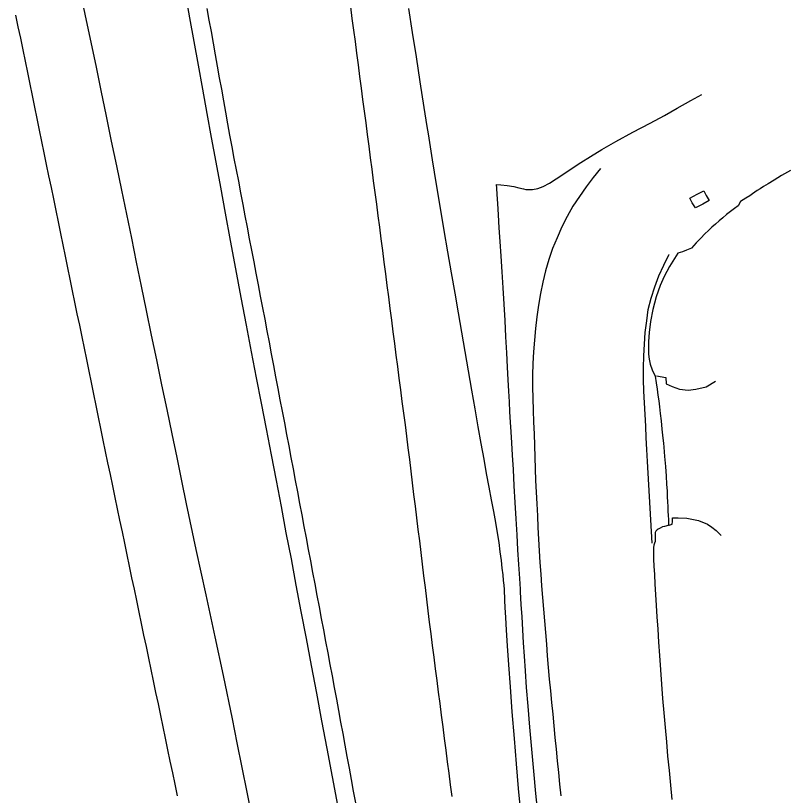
# Model space of a CAD drawing. Extents: x 1948091 to 1975253, y 787267 to 823306.
# Drawn here: x 1966744 to 1966909.3, y 788949.2 to 789115.5 of the extents above; entities that cross this region are included whole.
import ezdxf

# ---------------------------------------------------------------- set-up
doc = ezdxf.new("R2010")
doc.units = 0
for name, color, linetype in [('RD_EX_Conc', 7, 'Continuous'), ('RD_EX_Pavement_Markings', 7, 'Continuous'), ('RD_EX_Road', 7, 'Continuous')]:
    doc.layers.add(name, color=color, linetype=linetype)

msp = doc.modelspace()

# ---------------------------------------------------------------- linework, layer by layer
at = {"layer": 'RD_EX_Conc'}
for points in [[(1966880.76, 789038.65), (1966882.7, 789038.27), (1966882.8, 789036.98), (1966884.05, 789036.36), (1966885.66, 789035.8), (1966887.48, 789035.62), (1966889.15, 789035.81), (1966891.34, 789036.35), (1966893.35, 789037.54)], [(1966883.47, 789006.81), (1966884.05, 789007.02), (1966884.15, 789007.59), (1966884.17, 789008.34), (1966885.38, 789008.36), (1966887.2, 789008.28), (1966889.68, 789007.8), (1966891.65, 789007.02), (1966892.56, 789006.37), (1966893.47, 789005.67), (1966894.52, 789004.6)]]:
    msp.add_lwpolyline(points, dxfattribs=at)
at = {"layer": 'RD_EX_Pavement_Markings'}
for points in [[(1966784.79, 789117), (1966785.23, 789114.54), (1966785.67, 789112.08), (1966786.12, 789109.62), (1966786.56, 789107.16), (1966787, 789104.71), (1966787.44, 789102.25), (1966787.88, 789099.79), (1966788.32, 789097.33), (1966788.76, 789094.88), (1966789.2, 789092.42), (1966789.64, 789089.96), (1966790.09, 789087.5), (1966790.56, 789085.05), (1966791.03, 789082.6), (1966791.5, 789080.15), (1966791.97, 789077.7), (1966792.43, 789075.24), (1966792.9, 789072.79), (1966793.37, 789070.34), (1966793.84, 789067.89), (1966794.31, 789065.44), (1966794.78, 789062.98), (1966795.25, 789060.53), (1966795.72, 789058.08), (1966796.19, 789055.62), (1966796.65, 789053.17), (1966797.12, 789050.72), (1966797.59, 789048.26), (1966798.06, 789045.81), (1966798.52, 789043.35), (1966798.99, 789040.9), (1966799.46, 789038.45), (1966799.92, 789035.99), (1966800.39, 789033.54), (1966800.86, 789031.09), (1966801.32, 789028.63), (1966801.78, 789026.18), (1966802.25, 789023.72), (1966802.71, 789021.27), (1966803.17, 789018.82), (1966803.63, 789016.36), (1966804.1, 789013.91), (1966804.56, 789011.46), (1966805.02, 789009), (1966805.48, 789006.55), (1966805.95, 789004.09), (1966806.41, 789001.64), (1966806.87, 788999.18), (1966807.33, 788996.73), (1966807.8, 788994.28), (1966808.26, 788991.82), (1966808.72, 788989.37), (1966809.18, 788986.91), (1966809.65, 788984.46), (1966810.11, 788982), (1966810.57, 788979.55), (1966811.03, 788977.1), (1966811.5, 788974.64), (1966811.96, 788972.19), (1966812.42, 788969.73), (1966812.87, 788967.27), (1966813.33, 788964.82), (1966813.78, 788962.36), (1966814.23, 788959.9), (1966814.68, 788957.44), (1966815.13, 788954.99), (1966815.58, 788952.53), (1966816.03, 788950.07), (1966816.48, 788947.61)], [(1966837.12, 788948.93), (1966836.8, 788951.4), (1966836.47, 788953.88), (1966836.15, 788956.36), (1966835.83, 788958.84), (1966835.51, 788961.31), (1966835.19, 788963.79), (1966834.87, 788966.27), (1966834.55, 788968.75), (1966834.23, 788971.22), (1966833.91, 788973.7), (1966833.59, 788976.18), (1966833.27, 788978.66), (1966832.95, 788981.13), (1966832.64, 788983.61), (1966832.33, 788986.09), (1966832.03, 788988.57), (1966831.72, 788991.05), (1966831.42, 788993.53), (1966831.11, 788996.01), (1966830.81, 788998.49), (1966830.51, 789000.97), (1966830.2, 789003.44), (1966829.9, 789005.92), (1966829.59, 789008.4), (1966829.29, 789010.88), (1966828.98, 789013.36), (1966828.68, 789015.84), (1966828.37, 789018.32), (1966828.07, 789020.8), (1966827.76, 789023.28), (1966827.46, 789025.76), (1966827.14, 789028.23), (1966826.82, 789030.71), (1966826.49, 789033.19), (1966826.17, 789035.66), (1966825.85, 789038.14), (1966825.53, 789040.62), (1966825.21, 789043.1), (1966824.89, 789045.57), (1966824.57, 789048.05), (1966824.25, 789050.53), (1966823.93, 789053), (1966823.6, 789055.48), (1966823.28, 789057.96), (1966822.96, 789060.43), (1966822.64, 789062.91), (1966822.32, 789065.39), (1966822, 789067.86), (1966821.68, 789070.34), (1966821.35, 789072.81), (1966821.03, 789075.29), (1966820.7, 789077.77), (1966820.37, 789080.24), (1966820.05, 789082.72), (1966819.72, 789085.19), (1966819.4, 789087.67), (1966819.07, 789090.14), (1966818.75, 789092.62), (1966818.42, 789095.09), (1966818.1, 789097.57), (1966817.77, 789100.04), (1966817.44, 789102.52), (1966817.12, 789105), (1966816.79, 789107.47), (1966816.47, 789109.95), (1966816.14, 789112.42), (1966815.82, 789114.9), (1966815.49, 789117.37)], [(1966743.96, 789115.57), (1966744.47, 789113.12), (1966744.98, 789110.68), (1966745.48, 789108.23), (1966745.99, 789105.78), (1966746.49, 789103.33), (1966747, 789100.88), (1966747.5, 789098.43), (1966748, 789095.98), (1966748.51, 789093.54), (1966749.01, 789091.09), (1966749.51, 789088.64), (1966750.02, 789086.19), (1966750.52, 789083.74), (1966751.02, 789081.29), (1966751.53, 789078.84), (1966752.03, 789076.39), (1966752.53, 789073.95), (1966753.04, 789071.5), (1966753.54, 789069.05), (1966754.04, 789066.6), (1966754.55, 789064.15), (1966755.05, 789061.7), (1966755.55, 789059.25), (1966756.06, 789056.8), (1966756.56, 789054.36), (1966757.06, 789051.91), (1966757.57, 789049.46), (1966758.07, 789047.01), (1966758.57, 789044.56), (1966759.08, 789042.11), (1966759.58, 789039.66), (1966760.08, 789037.21), (1966760.59, 789034.77), (1966761.09, 789032.32), (1966761.59, 789029.87), (1966762.1, 789027.42), (1966762.6, 789024.97), (1966763.1, 789022.52), (1966763.61, 789020.07), (1966764.12, 789017.63), (1966764.63, 789015.18), (1966765.15, 789012.73), (1966765.66, 789010.29), (1966766.17, 789007.84), (1966766.68, 789005.39), (1966767.19, 789002.94), (1966767.7, 789000.5), (1966768.22, 788998.05), (1966768.73, 788995.6), (1966769.24, 788993.16), (1966769.75, 788990.71), (1966770.26, 788988.26), (1966770.77, 788985.82), (1966771.29, 788983.37), (1966771.8, 788980.92), (1966772.31, 788978.47), (1966772.82, 788976.03), (1966773.33, 788973.58), (1966773.84, 788971.13), (1966774.36, 788968.69), (1966774.87, 788966.24), (1966775.38, 788963.79), (1966775.89, 788961.35), (1966776.4, 788958.9), (1966776.91, 788956.45), (1966777.43, 788954), (1966777.94, 788951.56), (1966778.45, 788949.11)], [(1966868.79, 789082.91), (1966867.25, 789080.94), (1966865.71, 789078.97), (1966864.27, 789076.92), (1966862.86, 789074.85), (1966861.69, 789072.65), (1966860.56, 789070.42), (1966859.55, 789068.13), (1966858.54, 789065.85), (1966857.76, 789063.47), (1966857.02, 789061.08), (1966856.47, 789058.64), (1966856, 789056.19), (1966855.54, 789053.73), (1966855.22, 789051.25), (1966854.95, 789048.77), (1966854.67, 789046.29), (1966854.46, 789043.79), (1966854.38, 789041.3), (1966854.3, 789038.8), (1966854.25, 789036.3), (1966854.34, 789033.8), (1966854.42, 789031.31), (1966854.51, 789028.81), (1966854.6, 789026.31), (1966854.69, 789023.81), (1966854.78, 789021.32), (1966854.86, 789018.82), (1966854.95, 789016.32), (1966855.06, 789013.82), (1966855.18, 789011.33), (1966855.31, 789008.83), (1966855.43, 789006.33), (1966855.55, 789003.84), (1966855.67, 789001.34), (1966855.83, 788998.85), (1966856.02, 788996.35), (1966856.22, 788993.86), (1966856.42, 788991.37), (1966856.62, 788988.88), (1966856.82, 788986.39), (1966857.03, 788983.9), (1966857.23, 788981.41), (1966857.44, 788978.92), (1966857.65, 788976.43), (1966857.86, 788973.93), (1966858.1, 788971.45), (1966858.34, 788968.96), (1966858.58, 788966.47), (1966858.82, 788963.98), (1966859.06, 788961.49), (1966859.31, 788959.01), (1966859.56, 788956.52), (1966859.82, 788954.03), (1966860.07, 788951.55), (1966860.32, 788949.06)], [(1966879.81, 789002.95), (1966879.66, 789005.45), (1966879.52, 789007.94), (1966879.38, 789010.44), (1966879.24, 789012.93), (1966879.09, 789015.43), (1966878.95, 789017.92), (1966878.81, 789020.42), (1966878.68, 789022.92), (1966878.55, 789025.41), (1966878.43, 789027.91), (1966878.3, 789030.41), (1966878.18, 789032.9), (1966878.06, 789035.4), (1966877.94, 789037.9), (1966877.97, 789040.4), (1966878, 789042.9), (1966878.15, 789045.39), (1966878.35, 789047.88), (1966878.64, 789050.37), (1966878.99, 789052.84), (1966879.62, 789055.26), (1966880.38, 789057.64), (1966881.26, 789059.98), (1966882.3, 789062.26), (1966883.4, 789064.5), (1966883.42, 789064.54)]]:
    msp.add_lwpolyline(points, dxfattribs=at)
at = {"layer": 'RD_EX_Road'}
for points in [[(1966794.46, 788944.61), (1966793.39, 788949.87), (1966792.32, 788955.13), (1966791.26, 788960.38), (1966790.23, 788965.47), (1966788.31, 788974.73), (1966786.53, 788983.01), (1966784.6, 788991.92), (1966782.51, 789001.6), (1966780.45, 789011.39), (1966779.44, 789016.27), (1966778.42, 789021.22), (1966777.38, 789026.28), (1966776.3, 789031.46), (1966775.19, 789036.76), (1966774.08, 789042.09), (1966772.99, 789047.36), (1966771.91, 789052.59), (1966770.85, 789057.76), (1966769.79, 789062.89), (1966768.74, 789068.03), (1966767.68, 789073.15), (1966766.61, 789078.27), (1966765.54, 789083.44), (1966764.45, 789088.7), (1966763.35, 789094.06), (1966762.24, 789099.52), (1966761.15, 789104.86), (1966759.13, 789114.48), (1966757.3, 789122.96)], [(1966780.2, 789119.93), (1966781.08, 789114.99), (1966781.98, 789109.99), (1966782.91, 789104.92), (1966783.84, 789099.8), (1966784.78, 789094.65), (1966785.73, 789089.48), (1966786.68, 789084.27), (1966787.66, 789078.92), (1966788.69, 789073.34), (1966789.76, 789067.52), (1966790.89, 789061.46), (1966792.03, 789055.37), (1966793.15, 789049.48), (1966794.24, 789043.77), (1966795.3, 789038.25), (1966796.36, 789032.81), (1966797.42, 789027.34), (1966798.48, 789021.84), (1966799.54, 789016.31), (1966800.61, 789010.76), (1966801.67, 789005.19), (1966802.74, 788999.61), (1966803.8, 788994.01), (1966804.87, 788988.37), (1966805.96, 788982.65), (1966807.05, 788976.87), (1966808.16, 788971.01), (1966809.27, 788965.1), (1966810.4, 788959.14), (1966811.54, 788953.15), (1966812.69, 788947.1)], [(1966851.76, 788945.59), (1966851.31, 788950.65), (1966850.86, 788955.9), (1966850.42, 788961.34), (1966849.97, 788966.96), (1966849.56, 788972.33), (1966849.22, 788977.03), (1966848.95, 788981.06), (1966848.74, 788984.41), (1966848.59, 788987.12), (1966848.47, 788989.23), (1966848.4, 788990.73), (1966848.36, 788991.64), (1966848.32, 788992.3), (1966848.27, 788993.09), (1966848.2, 788994), (1966848.1, 788995.03), (1966847.98, 788996.23), (1966847.82, 788997.64), (1966847.63, 788999.26), (1966847.4, 789001.09), (1966847.13, 789003.09), (1966846.8, 789005.19), (1966846.43, 789007.4), (1966846, 789009.73), (1966845.53, 789012.21), (1966845.02, 789014.9), (1966844.49, 789017.8), (1966843.93, 789020.92), (1966843.34, 789024.25), (1966842.71, 789027.81), (1966842.05, 789031.6), (1966841.36, 789035.61), (1966840.65, 789039.73), (1966839.94, 789043.86), (1966839.22, 789047.99), (1966838.49, 789052.12), (1966837.75, 789056.32), (1966837, 789060.64), (1966836.23, 789065.09), (1966835.44, 789069.66), (1966834.63, 789074.43), (1966833.8, 789079.46), (1966832.94, 789084.75), (1966832.06, 789090.3), (1966831.82, 789091.81), (1966831.18, 789095.91), (1966830.32, 789101.38), (1966829.49, 789106.71), (1966828.68, 789111.9), (1966827.9, 789117.02)], [(1966855.47, 788944.78), (1966855.02, 788949.58), (1966854.57, 788954.34), (1966854.14, 788959.06), (1966853.73, 788963.75), (1966853.34, 788968.19), (1966853.02, 788972.19), (1966852.76, 788975.74), (1966852.55, 788978.86), (1966852.37, 788981.71), (1966852.2, 788984.51), (1966852.04, 788987.23), (1966851.88, 788989.89), (1966851.72, 788992.59), (1966851.68, 788993.14), (1966851.54, 788995.43), (1966851.37, 788998.41), (1966851.18, 789001.53), (1966850.98, 789004.78), (1966850.79, 789008.15), (1966850.59, 789011.62), (1966850.39, 789015.21), (1966850.2, 789018.66), (1966850.03, 789021.73), (1966849.87, 789024.4), (1966849.72, 789026.69), (1966849.59, 789028.8), (1966849.46, 789030.95), (1966849.34, 789033.14), (1966849.22, 789035.37), (1966849.09, 789037.78), (1966848.95, 789040.52), (1966848.79, 789043.57), (1966848.61, 789046.95), (1966848.42, 789050.47), (1966848.22, 789053.96), (1966848.01, 789057.42), (1966847.79, 789060.85), (1966847.57, 789064.18), (1966847.36, 789067.32), (1966847.17, 789070.26), (1966846.99, 789073.02), (1966846.85, 789075.43), (1966846.73, 789077.31), (1966846.66, 789078.66), (1966846.62, 789079.49), (1966847.52, 789079.41), (1966848.86, 789079.27), (1966850.27, 789079.06), (1966851.38, 789078.77), (1966852.34, 789078.52), (1966852.82, 789078.44), (1966853.3, 789078.4), (1966853.8, 789078.4), (1966854.31, 789078.44), (1966855.4, 789078.65), (1966855.98, 789078.83), (1966856.58, 789079.08), (1966857.87, 789079.76), (1966859.31, 789080.66), (1966860.95, 789081.74), (1966862.72, 789082.92), (1966864.58, 789084.13), (1966866.65, 789085.44), (1966869.07, 789086.93), (1966872.03, 789088.63), (1966875.7, 789090.6), (1966879.4, 789092.56), (1966882.42, 789094.22), (1966885.17, 789095.78), (1966888.06, 789097.39), (1966890.39, 789098.65)], [(1966909.31, 789082.46), (1966907.43, 789081.36), (1966905.85, 789080.41), (1966904.57, 789079.63), (1966903.58, 789079.02), (1966902.84, 789078.55), (1966902.25, 789078.17), (1966901.74, 789077.83), (1966901.23, 789077.48), (1966900.63, 789077.07), (1966899.81, 789076.53), (1966898.69, 789075.81), (1966898.14, 789074.92), (1966897.35, 789074.33), (1966896.52, 789073.69), (1966895.71, 789073.05), (1966894.91, 789072.38), (1966894.13, 789071.71), (1966893.35, 789071.03), (1966892.58, 789070.35), (1966891.83, 789069.67), (1966891.05, 789068.92), (1966890.18, 789068.04), (1966889.22, 789067.03), (1966888.18, 789065.87), (1966887.14, 789065.47), (1966886.27, 789065.13), (1966885.28, 789064.83), (1966883.5, 789061.98), (1966882.35, 789059.88), (1966881.52, 789057.92), (1966880.68, 789055.49), (1966879.96, 789052.84), (1966879.47, 789050.23), (1966879.17, 789047.88), (1966879.03, 789046), (1966879, 789044.5), (1966879.05, 789043.27), (1966879.18, 789042.19), (1966879.41, 789041.12), (1966879.8, 789039.95), (1966880.42, 789038.59), (1966880.65, 789037.17), (1966880.86, 789035.82), (1966881.05, 789034.53), (1966881.21, 789033.32), (1966881.37, 789032.06), (1966881.54, 789030.63), (1966881.72, 789029.04), (1966881.91, 789027.28), (1966882.11, 789025.4), (1966882.21, 789024.32), (1966882.29, 789023.45), (1966882.47, 789021.42), (1966882.63, 789019.31), (1966882.78, 789017.29), (1966882.89, 789015.55), (1966882.98, 789014.07), (1966883.03, 789012.86), (1966883.08, 789011.8), (1966883.13, 789010.77), (1966883.18, 789009.79), (1966883.24, 789008.84), (1966883.29, 789008.01), (1966883.3, 789007.39), (1966883.29, 789006.98), (1966883.24, 789006.77), (1966882.42, 789006.56), (1966882.03, 789006.43), (1966881.52, 789006.19), (1966881.1, 789005.95), (1966880.91, 789005.82), (1966880.75, 789005.68), (1966880.62, 789005.54), (1966880.53, 789005.38), (1966880.48, 789005.21), (1966880.45, 789004.96), (1966880.45, 789004.02), (1966880.47, 789003.33), (1966880.31, 789002.97), (1966880.19, 789002.54), (1966880.11, 789002.03), (1966880.07, 789001.45), (1966880.08, 789000.67), (1966880.09, 789000.16), (1966880.11, 788999.54), (1966880.18, 788998.07), (1966880.29, 788996.27), (1966880.41, 788994.22), (1966880.54, 788992.03), (1966880.68, 788989.7), (1966880.83, 788987.23), (1966880.99, 788984.61), (1966881.17, 788981.87), (1966881.36, 788978.99), (1966881.58, 788975.97), (1966881.81, 788972.89), (1966882.05, 788969.82), (1966882.3, 788966.75), (1966882.56, 788963.68), (1966882.84, 788960.61), (1966883.12, 788957.53), (1966883.41, 788954.45), (1966883.71, 788951.35), (1966884.02, 788948.29)], [(1966889.04, 789074.48), (1966888.38, 789075.57), (1966887.86, 789076.57), (1966889.43, 789077.42), (1966890.86, 789078.12), (1966891.33, 789077.09), (1966891.97, 789076.03), (1966890.59, 789075.3), (1966889.04, 789074.48)]]:
    msp.add_lwpolyline(points, dxfattribs=at)

doc.saveas('drawing.dxf')
